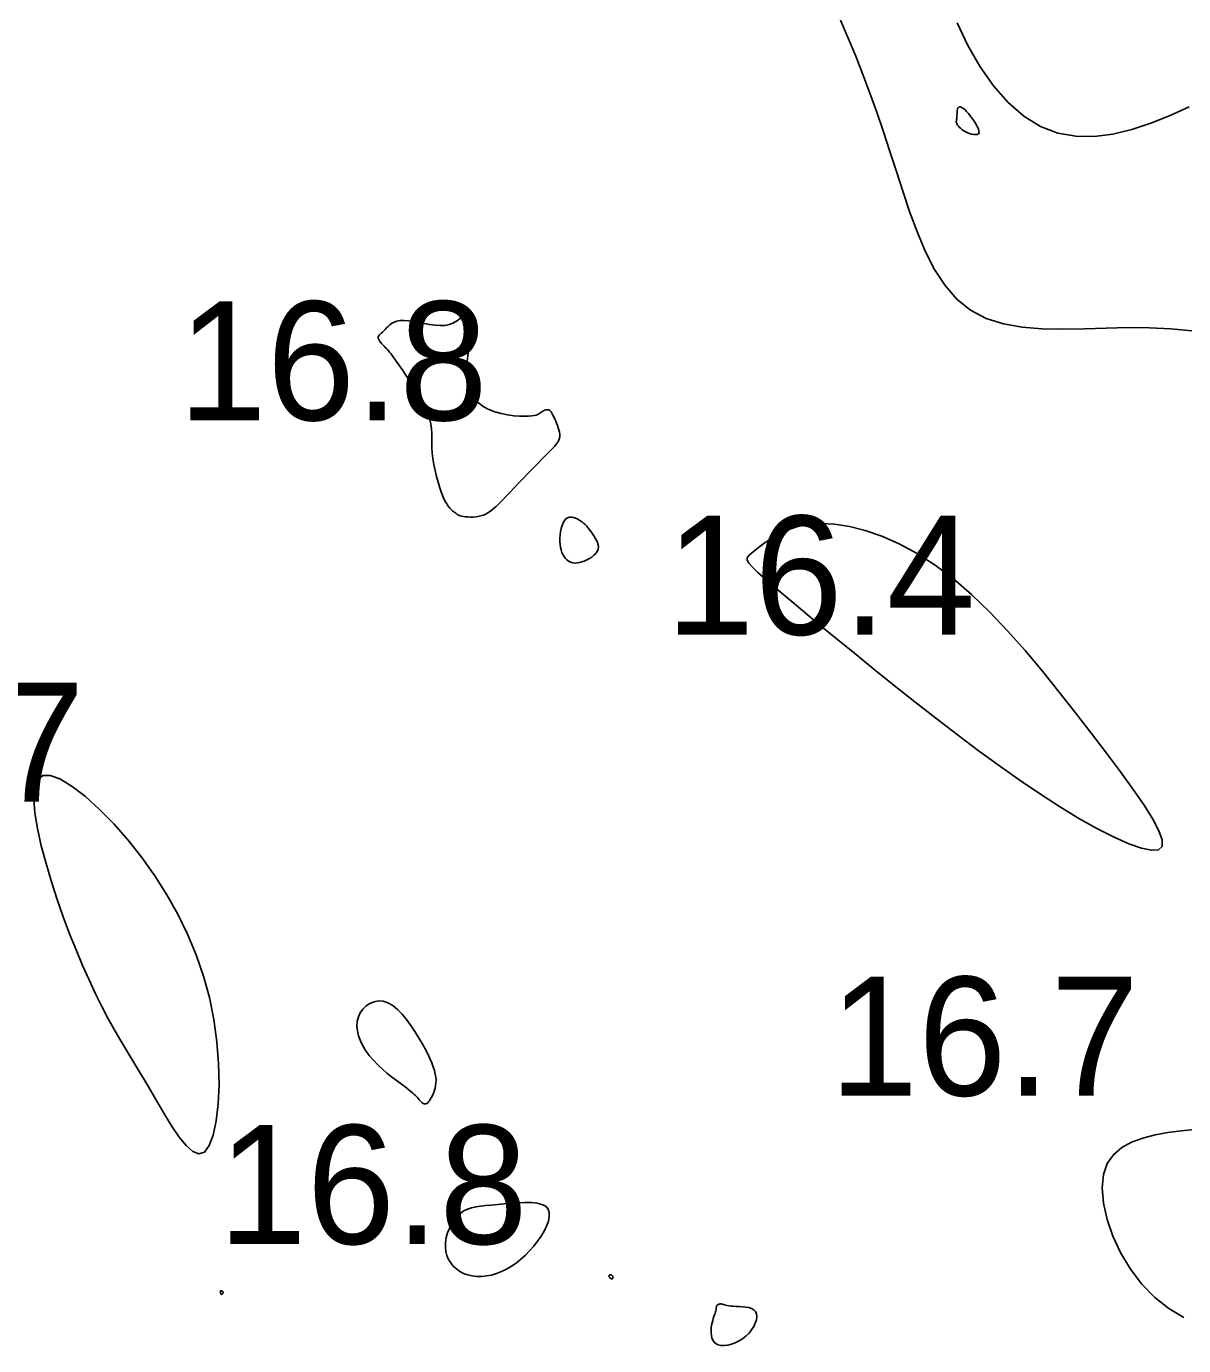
# Model space of a CAD drawing. Extents: x 3040093 to 3056816, y 408076 to 509144.
# Drawn here: x 3045476.1 to 3045524.8, y 433879.8 to 433935.3 of the extents above; entities that cross this region are included whole.
import ezdxf

# ---------------------------------------------------------------- set-up
doc = ezdxf.new("R2010")
doc.units = 0
doc.layers.add('V-CHAN-CONT-EL17', color=7, linetype='Continuous')
doc.layers.add('V-TOPO-SOUN-0610', color=7, linetype='Continuous')

msp = doc.modelspace()

# ---------------------------------------------------------------- linework, layer by layer
at = {"layer": 'V-CHAN-CONT-EL17'}
for points in [[(3045510.382, 433935.527), (3045510.711, 433934.776), (3045511.027, 433934.014), (3045511.331, 433933.24), (3045511.625, 433932.453), (3045511.912, 433931.652), (3045512.193, 433930.836), (3045512.47, 433930.004), (3045512.746, 433929.156), (3045513.023, 433928.294), (3045513.311, 433927.433), (3045513.621, 433926.591), (3045513.963, 433925.787), (3045514.347, 433925.041), (3045514.785, 433924.369), (3045515.286, 433923.792), (3045515.861, 433923.326), (3045516.518, 433922.985), (3045517.247, 433922.756), (3045518.037, 433922.617), (3045518.877, 433922.549), (3045519.753, 433922.533), (3045520.654, 433922.549), (3045521.568, 433922.576), (3045522.483, 433922.595), (3045523.389, 433922.588), (3045524.283, 433922.546), (3045525.164, 433922.463)], [(3045525.049, 433931.889), (3045524.25, 433931.525), (3045523.447, 433931.201), (3045522.643, 433930.933), (3045521.844, 433930.74), (3045521.055, 433930.639), (3045520.282, 433930.646), (3045519.528, 433930.78), (3045518.801, 433931.057), (3045518.104, 433931.489), (3045517.444, 433932.063), (3045516.827, 433932.762), (3045516.258, 433933.567), (3045515.745, 433934.46), (3045515.292, 433935.422)], [(3045525.279, 433888.868), (3045524.72, 433888.807), (3045524.163, 433888.733), (3045523.62, 433888.637), (3045523.105, 433888.507), (3045522.633, 433888.333), (3045522.216, 433888.103), (3045521.871, 433887.806), (3045521.61, 433887.431), (3045521.449, 433886.966), (3045521.397, 433886.406), (3045521.452, 433885.77), (3045521.605, 433885.085), (3045521.85, 433884.375), (3045522.18, 433883.666), (3045522.587, 433882.983), (3045523.064, 433882.352), (3045523.604, 433881.798), (3045524.199, 433881.338), (3045524.837, 433880.955)]]:
    msp.add_lwpolyline(points, dxfattribs=at)
for points in [[(3045515.266, 433931.208), (3045515.26, 433931.234), (3045515.259, 433931.259), (3045515.261, 433931.284), (3045515.265, 433931.312), (3045515.27, 433931.343), (3045515.276, 433931.381), (3045515.28, 433931.426), (3045515.284, 433931.479), (3045515.286, 433931.539), (3045515.289, 433931.601), (3045515.294, 433931.664), (3045515.301, 433931.725), (3045515.312, 433931.779), (3045515.328, 433931.825), (3045515.35, 433931.858), (3045515.379, 433931.878), (3045515.415, 433931.882), (3045515.458, 433931.872), (3045515.507, 433931.847), (3045515.563, 433931.807), (3045515.626, 433931.752), (3045515.694, 433931.682), (3045515.769, 433931.598), (3045515.849, 433931.5), (3045515.931, 433931.391), (3045516.01, 433931.278), (3045516.082, 433931.164), (3045516.143, 433931.054), (3045516.188, 433930.953), (3045516.213, 433930.865), (3045516.215, 433930.796), (3045516.189, 433930.749), (3045516.139, 433930.723), (3045516.072, 433930.714), (3045515.99, 433930.72), (3045515.9, 433930.739), (3045515.806, 433930.768), (3045515.713, 433930.805), (3045515.627, 433930.846), (3045515.551, 433930.889), (3045515.485, 433930.934), (3045515.429, 433930.979), (3045515.383, 433931.023), (3045515.345, 433931.066), (3045515.315, 433931.107), (3045515.292, 433931.145), (3045515.276, 433931.178)], [(3045493.239, 433917.085), (3045493.279, 433916.838), (3045493.331, 433916.585), (3045493.391, 433916.333), (3045493.458, 433916.089), (3045493.529, 433915.858), (3045493.603, 433915.647), (3045493.678, 433915.462), (3045493.75, 433915.308), (3045493.821, 433915.182), (3045493.888, 433915.081), (3045493.952, 433915.001), (3045494.011, 433914.939), (3045494.066, 433914.89), (3045494.116, 433914.852), (3045494.16, 433914.82), (3045494.199, 433914.791), (3045494.234, 433914.764), (3045494.268, 433914.74), (3045494.305, 433914.718), (3045494.346, 433914.699), (3045494.394, 433914.681), (3045494.453, 433914.665), (3045494.524, 433914.651), (3045494.611, 433914.639), (3045494.71, 433914.63), (3045494.82, 433914.626), (3045494.937, 433914.629), (3045495.06, 433914.64), (3045495.185, 433914.661), (3045495.31, 433914.693), (3045495.433, 433914.739), (3045495.551, 433914.8), (3045495.667, 433914.876), (3045495.783, 433914.968), (3045495.903, 433915.075), (3045496.029, 433915.198), (3045496.164, 433915.337), (3045496.312, 433915.493), (3045496.476, 433915.666), (3045496.656, 433915.855), (3045496.849, 433916.055), (3045497.05, 433916.263), (3045497.254, 433916.472), (3045497.455, 433916.678), (3045497.649, 433916.875), (3045497.83, 433917.059), (3045497.993, 433917.225), (3045498.134, 433917.368), (3045498.253, 433917.492), (3045498.352, 433917.599), (3045498.431, 433917.694), (3045498.491, 433917.78), (3045498.535, 433917.86), (3045498.563, 433917.94), (3045498.576, 433918.021), (3045498.575, 433918.107), (3045498.563, 433918.197), (3045498.542, 433918.29), (3045498.514, 433918.385), (3045498.48, 433918.478), (3045498.444, 433918.57), (3045498.407, 433918.658), (3045498.37, 433918.741), (3045498.337, 433918.817), (3045498.306, 433918.886), (3045498.277, 433918.947), (3045498.248, 433919.001), (3045498.219, 433919.047), (3045498.189, 433919.084), (3045498.157, 433919.112), (3045498.122, 433919.131), (3045498.083, 433919.141), (3045498.042, 433919.142), (3045497.998, 433919.135), (3045497.953, 433919.122), (3045497.908, 433919.104), (3045497.864, 433919.082), (3045497.821, 433919.056), (3045497.78, 433919.028), (3045497.742, 433918.998), (3045497.701, 433918.969), (3045497.652, 433918.941), (3045497.59, 433918.916), (3045497.508, 433918.895), (3045497.402, 433918.878), (3045497.266, 433918.868), (3045497.095, 433918.866), (3045496.884, 433918.873), (3045496.644, 433918.891), (3045496.383, 433918.925), (3045496.113, 433918.977), (3045495.844, 433919.051), (3045495.588, 433919.149), (3045495.354, 433919.275), (3045495.153, 433919.431), (3045494.994, 433919.62), (3045494.873, 433919.834), (3045494.787, 433920.064), (3045494.729, 433920.301), (3045494.694, 433920.538), (3045494.679, 433920.764), (3045494.676, 433920.971), (3045494.682, 433921.15), (3045494.692, 433921.296), (3045494.704, 433921.412), (3045494.718, 433921.508), (3045494.732, 433921.592), (3045494.745, 433921.67), (3045494.756, 433921.752), (3045494.765, 433921.846), (3045494.771, 433921.958), (3045494.772, 433922.096), (3045494.768, 433922.251), (3045494.758, 433922.414), (3045494.742, 433922.577), (3045494.72, 433922.729), (3045494.69, 433922.862), (3045494.653, 433922.966), (3045494.607, 433923.032), (3045494.552, 433923.053), (3045494.487, 433923.036), (3045494.408, 433922.991), (3045494.314, 433922.927), (3045494.204, 433922.855), (3045494.075, 433922.785), (3045493.924, 433922.726), (3045493.751, 433922.688), (3045493.553, 433922.678), (3045493.338, 433922.692), (3045493.11, 433922.723), (3045492.878, 433922.765), (3045492.646, 433922.811), (3045492.423, 433922.854), (3045492.215, 433922.886), (3045492.027, 433922.902), (3045491.866, 433922.896), (3045491.73, 433922.87), (3045491.614, 433922.829), (3045491.516, 433922.776), (3045491.433, 433922.714), (3045491.36, 433922.648), (3045491.295, 433922.582), (3045491.234, 433922.519), (3045491.174, 433922.462), (3045491.118, 433922.411), (3045491.065, 433922.364), (3045491.02, 433922.321), (3045490.983, 433922.278), (3045490.957, 433922.236), (3045490.943, 433922.193), (3045490.944, 433922.146), (3045490.96, 433922.096), (3045490.99, 433922.042), (3045491.03, 433921.987), (3045491.078, 433921.93), (3045491.131, 433921.874), (3045491.186, 433921.819), (3045491.24, 433921.766), (3045491.29, 433921.716), (3045491.334, 433921.67), (3045491.376, 433921.623), (3045491.419, 433921.57), (3045491.468, 433921.505), (3045491.527, 433921.424), (3045491.6, 433921.321), (3045491.692, 433921.19), (3045491.806, 433921.027), (3045491.945, 433920.828), (3045492.103, 433920.599), (3045492.272, 433920.347), (3045492.445, 433920.08), (3045492.614, 433919.804), (3045492.772, 433919.528), (3045492.91, 433919.259), (3045493.022, 433919.004), (3045493.101, 433918.769), (3045493.152, 433918.551), (3045493.181, 433918.345), (3045493.194, 433918.146), (3045493.197, 433917.949), (3045493.197, 433917.749), (3045493.2, 433917.542), (3045493.213, 433917.321)], [(3045498.594, 433913.471), (3045498.612, 433913.352), (3045498.638, 433913.242), (3045498.671, 433913.141), (3045498.711, 433913.05), (3045498.758, 433912.968), (3045498.81, 433912.897), (3045498.868, 433912.836), (3045498.929, 433912.786), (3045498.996, 433912.746), (3045499.067, 433912.717), (3045499.143, 433912.699), (3045499.225, 433912.692), (3045499.312, 433912.696), (3045499.406, 433912.711), (3045499.505, 433912.737), (3045499.61, 433912.774), (3045499.718, 433912.822), (3045499.823, 433912.879), (3045499.924, 433912.944), (3045500.014, 433913.017), (3045500.091, 433913.096), (3045500.15, 433913.181), (3045500.188, 433913.271), (3045500.201, 433913.364), (3045500.192, 433913.459), (3045500.165, 433913.555), (3045500.124, 433913.651), (3045500.073, 433913.745), (3045500.016, 433913.835), (3045499.956, 433913.921), (3045499.898, 433914.001), (3045499.844, 433914.073), (3045499.793, 433914.14), (3045499.744, 433914.2), (3045499.696, 433914.257), (3045499.646, 433914.309), (3045499.593, 433914.359), (3045499.535, 433914.408), (3045499.471, 433914.455), (3045499.398, 433914.503), (3045499.32, 433914.547), (3045499.238, 433914.585), (3045499.153, 433914.612), (3045499.069, 433914.627), (3045498.987, 433914.624), (3045498.91, 433914.601), (3045498.839, 433914.555), (3045498.776, 433914.483), (3045498.722, 433914.389), (3045498.676, 433914.277), (3045498.64, 433914.151), (3045498.612, 433914.015), (3045498.594, 433913.875), (3045498.585, 433913.735), (3045498.584, 433913.599)], [(3045513.516, 433906.856), (3045514.401, 433906.165), (3045515.293, 433905.482), (3045516.185, 433904.813), (3045517.073, 433904.165), (3045517.949, 433903.547), (3045518.807, 433902.965), (3045519.642, 433902.426), (3045520.445, 433901.939), (3045521.203, 433901.512), (3045521.9, 433901.155), (3045522.519, 433900.879), (3045523.047, 433900.693), (3045523.465, 433900.608), (3045523.76, 433900.632), (3045523.915, 433900.775), (3045523.919, 433901.045), (3045523.784, 433901.432), (3045523.526, 433901.923), (3045523.16, 433902.507), (3045522.703, 433903.172), (3045522.171, 433903.904), (3045521.579, 433904.692), (3045520.944, 433905.524), (3045520.28, 433906.385), (3045519.592, 433907.263), (3045518.882, 433908.142), (3045518.156, 433909.007), (3045517.414, 433909.843), (3045516.662, 433910.635), (3045515.901, 433911.369), (3045515.135, 433912.028), (3045514.368, 433912.602), (3045513.607, 433913.09), (3045512.858, 433913.494), (3045512.13, 433913.818), (3045511.429, 433914.063), (3045510.764, 433914.233), (3045510.141, 433914.33), (3045509.567, 433914.357), (3045509.05, 433914.317), (3045508.587, 433914.223), (3045508.175, 433914.087), (3045507.813, 433913.922), (3045507.497, 433913.741), (3045507.224, 433913.557), (3045506.993, 433913.382), (3045506.799, 433913.23), (3045506.642, 433913.109), (3045506.529, 433913.008), (3045506.468, 433912.913), (3045506.468, 433912.809), (3045506.537, 433912.681), (3045506.683, 433912.515), (3045506.915, 433912.295), (3045507.241, 433912.007), (3045507.667, 433911.641), (3045508.185, 433911.201), (3045508.784, 433910.697), (3045509.455, 433910.138), (3045510.187, 433909.534), (3045510.97, 433908.895), (3045511.792, 433908.229), (3045512.644, 433907.546)], [(3045483.834, 433888.186), (3045483.999, 433888.632), (3045484.125, 433889.227), (3045484.207, 433889.945), (3045484.243, 433890.758), (3045484.227, 433891.638), (3045484.157, 433892.558), (3045484.028, 433893.492), (3045483.837, 433894.414), (3045483.587, 433895.32), (3045483.28, 433896.208), (3045482.92, 433897.075), (3045482.508, 433897.92), (3045482.049, 433898.742), (3045481.544, 433899.537), (3045480.998, 433900.304), (3045480.415, 433901.038), (3045479.812, 433901.724), (3045479.208, 433902.342), (3045478.621, 433902.874), (3045478.071, 433903.299), (3045477.576, 433903.6), (3045477.155, 433903.757), (3045476.828, 433903.75), (3045476.608, 433903.57), (3045476.488, 433903.232), (3045476.457, 433902.761), (3045476.501, 433902.183), (3045476.608, 433901.521), (3045476.768, 433900.801), (3045476.967, 433900.048), (3045477.193, 433899.286), (3045477.436, 433898.536), (3045477.692, 433897.805), (3045477.957, 433897.098), (3045478.228, 433896.418), (3045478.502, 433895.769), (3045478.776, 433895.154), (3045479.048, 433894.577), (3045479.314, 433894.042), (3045479.572, 433893.55), (3045479.824, 433893.094), (3045480.074, 433892.662), (3045480.323, 433892.243), (3045480.575, 433891.827), (3045480.833, 433891.404), (3045481.1, 433890.962), (3045481.378, 433890.492), (3045481.669, 433889.988), (3045481.97, 433889.476), (3045482.273, 433888.984), (3045482.574, 433888.545), (3045482.866, 433888.188), (3045483.143, 433887.944), (3045483.401, 433887.844), (3045483.633, 433887.917)], [(3045490.736, 433891.775), (3045490.92, 433891.587), (3045491.114, 433891.408), (3045491.31, 433891.24), (3045491.505, 433891.084), (3045491.691, 433890.941), (3045491.863, 433890.813), (3045492.014, 433890.701), (3045492.142, 433890.604), (3045492.247, 433890.523), (3045492.333, 433890.453), (3045492.403, 433890.394), (3045492.46, 433890.341), (3045492.508, 433890.294), (3045492.55, 433890.249), (3045492.589, 433890.205), (3045492.629, 433890.159), (3045492.668, 433890.113), (3045492.709, 433890.068), (3045492.749, 433890.028), (3045492.789, 433889.992), (3045492.829, 433889.964), (3045492.869, 433889.946), (3045492.908, 433889.938), (3045492.946, 433889.944), (3045492.984, 433889.961), (3045493.021, 433889.99), (3045493.058, 433890.029), (3045493.094, 433890.077), (3045493.131, 433890.134), (3045493.167, 433890.198), (3045493.204, 433890.268), (3045493.24, 433890.344), (3045493.276, 433890.426), (3045493.308, 433890.515), (3045493.336, 433890.61), (3045493.357, 433890.712), (3045493.37, 433890.821), (3045493.373, 433890.939), (3045493.364, 433891.065), (3045493.342, 433891.199), (3045493.307, 433891.343), (3045493.258, 433891.499), (3045493.194, 433891.667), (3045493.115, 433891.848), (3045493.021, 433892.044), (3045492.91, 433892.256), (3045492.784, 433892.486), (3045492.641, 433892.732), (3045492.484, 433892.988), (3045492.314, 433893.243), (3045492.134, 433893.489), (3045491.945, 433893.717), (3045491.751, 433893.917), (3045491.551, 433894.079), (3045491.35, 433894.196), (3045491.149, 433894.259), (3045490.952, 433894.271), (3045490.764, 433894.239), (3045490.589, 433894.168), (3045490.432, 433894.063), (3045490.296, 433893.93), (3045490.186, 433893.773), (3045490.106, 433893.599), (3045490.06, 433893.413), (3045490.047, 433893.217), (3045490.066, 433893.013), (3045490.114, 433892.805), (3045490.19, 433892.595), (3045490.292, 433892.384), (3045490.418, 433892.176), (3045490.567, 433891.972)], [(3045493.787, 433883.739), (3045493.832, 433883.564), (3045493.9, 433883.401), (3045493.99, 433883.251), (3045494.1, 433883.116), (3045494.228, 433882.997), (3045494.373, 433882.896), (3045494.533, 433882.813), (3045494.706, 433882.75), (3045494.89, 433882.708), (3045495.083, 433882.686), (3045495.284, 433882.684), (3045495.49, 433882.703), (3045495.7, 433882.743), (3045495.912, 433882.803), (3045496.124, 433882.885), (3045496.334, 433882.988), (3045496.541, 433883.109), (3045496.744, 433883.249), (3045496.94, 433883.406), (3045497.13, 433883.576), (3045497.311, 433883.761), (3045497.482, 433883.956), (3045497.642, 433884.162), (3045497.789, 433884.375), (3045497.918, 433884.592), (3045498.023, 433884.805), (3045498.098, 433885.01), (3045498.138, 433885.201), (3045498.137, 433885.373), (3045498.088, 433885.519), (3045497.987, 433885.635), (3045497.83, 433885.716), (3045497.625, 433885.766), (3045497.382, 433885.79), (3045497.111, 433885.793), (3045496.822, 433885.782), (3045496.526, 433885.76), (3045496.233, 433885.733), (3045495.953, 433885.707), (3045495.695, 433885.686), (3045495.458, 433885.665), (3045495.241, 433885.642), (3045495.041, 433885.612), (3045494.859, 433885.571), (3045494.691, 433885.515), (3045494.536, 433885.438), (3045494.391, 433885.338), (3045494.258, 433885.211), (3045494.135, 433885.061), (3045494.027, 433884.891), (3045493.934, 433884.707), (3045493.86, 433884.514), (3045493.806, 433884.316), (3045493.774, 433884.118), (3045493.767, 433883.924)], [(3045500.81, 433882.601), (3045500.815, 433882.617), (3045500.817, 433882.634), (3045500.816, 433882.653), (3045500.812, 433882.673), (3045500.805, 433882.692), (3045500.796, 433882.71), (3045500.784, 433882.725), (3045500.769, 433882.737), (3045500.753, 433882.746), (3045500.735, 433882.751), (3045500.717, 433882.754), (3045500.699, 433882.754), (3045500.683, 433882.75), (3045500.67, 433882.744), (3045500.659, 433882.736), (3045500.652, 433882.725), (3045500.649, 433882.712), (3045500.649, 433882.697), (3045500.652, 433882.682), (3045500.658, 433882.666), (3045500.667, 433882.65), (3045500.678, 433882.634), (3045500.69, 433882.62), (3045500.705, 433882.607), (3045500.72, 433882.596), (3045500.736, 433882.587), (3045500.751, 433882.581), (3045500.767, 433882.578), (3045500.781, 433882.578), (3045500.793, 433882.582), (3045500.803, 433882.59)], [(3045484.35, 433881.925), (3045484.358, 433881.927), (3045484.365, 433881.931), (3045484.373, 433881.937), (3045484.38, 433881.944), (3045484.388, 433881.952), (3045484.394, 433881.96), (3045484.4, 433881.969), (3045484.405, 433881.978), (3045484.41, 433881.986), (3045484.413, 433881.994), (3045484.415, 433882.002), (3045484.416, 433882.01), (3045484.417, 433882.018), (3045484.417, 433882.025), (3045484.416, 433882.031), (3045484.414, 433882.037), (3045484.411, 433882.043), (3045484.407, 433882.048), (3045484.403, 433882.053), (3045484.397, 433882.058), (3045484.391, 433882.062), (3045484.383, 433882.066), (3045484.375, 433882.07), (3045484.366, 433882.074), (3045484.356, 433882.077), (3045484.346, 433882.079), (3045484.336, 433882.081), (3045484.326, 433882.081), (3045484.318, 433882.081), (3045484.31, 433882.078), (3045484.304, 433882.074), (3045484.301, 433882.068), (3045484.298, 433882.06), (3045484.298, 433882.051), (3045484.299, 433882.041), (3045484.3, 433882.029), (3045484.303, 433882.017), (3045484.306, 433882.005), (3045484.309, 433881.993), (3045484.312, 433881.981), (3045484.316, 433881.969), (3045484.319, 433881.958), (3045484.323, 433881.948), (3045484.328, 433881.939), (3045484.332, 433881.933), (3045484.338, 433881.928), (3045484.344, 433881.925)], [(3045506.539, 433880.304), (3045506.648, 433880.44), (3045506.737, 433880.581), (3045506.805, 433880.724), (3045506.849, 433880.862), (3045506.867, 433880.991), (3045506.858, 433881.106), (3045506.818, 433881.203), (3045506.747, 433881.278), (3045506.65, 433881.333), (3045506.534, 433881.371), (3045506.404, 433881.396), (3045506.268, 433881.411), (3045506.131, 433881.419), (3045506, 433881.424), (3045505.881, 433881.43), (3045505.778, 433881.438), (3045505.692, 433881.45), (3045505.62, 433881.462), (3045505.56, 433881.476), (3045505.51, 433881.49), (3045505.466, 433881.503), (3045505.428, 433881.513), (3045505.393, 433881.521), (3045505.359, 433881.526), (3045505.326, 433881.526), (3045505.295, 433881.523), (3045505.267, 433881.517), (3045505.241, 433881.508), (3045505.218, 433881.496), (3045505.2, 433881.481), (3045505.185, 433881.464), (3045505.176, 433881.444), (3045505.169, 433881.421), (3045505.165, 433881.394), (3045505.162, 433881.363), (3045505.159, 433881.328), (3045505.153, 433881.287), (3045505.144, 433881.241), (3045505.131, 433881.189), (3045505.113, 433881.13), (3045505.09, 433881.064), (3045505.065, 433880.992), (3045505.038, 433880.913), (3045505.012, 433880.827), (3045504.988, 433880.736), (3045504.968, 433880.638), (3045504.953, 433880.534), (3045504.945, 433880.424), (3045504.946, 433880.312), (3045504.957, 433880.201), (3045504.982, 433880.096), (3045505.021, 433879.999), (3045505.077, 433879.915), (3045505.151, 433879.848), (3045505.246, 433879.8), (3045505.363, 433879.775), (3045505.497, 433879.774), (3045505.644, 433879.793), (3045505.8, 433879.833), (3045505.96, 433879.893), (3045506.118, 433879.971), (3045506.27, 433880.066), (3045506.412, 433880.178)]]:
    msp.add_lwpolyline(points, close=True, dxfattribs=at)

# ---------------------------------------------------------------- texts
at = {"layer": 'V-TOPO-SOUN-0610'}
for s, p in [('16.8 ', (3045482.533, 433918.7)), ('16.4 ', (3045503.043, 433909.68)), ('16.7 ', (3045465.573, 433902.66)), ('16.7 ', (3045509.933, 433890.29)), ('16.8 ', (3045484.213, 433884.05))]:
    msp.add_text(s, height=5, dxfattribs=at).set_placement(p)

doc.saveas('drawing.dxf')
